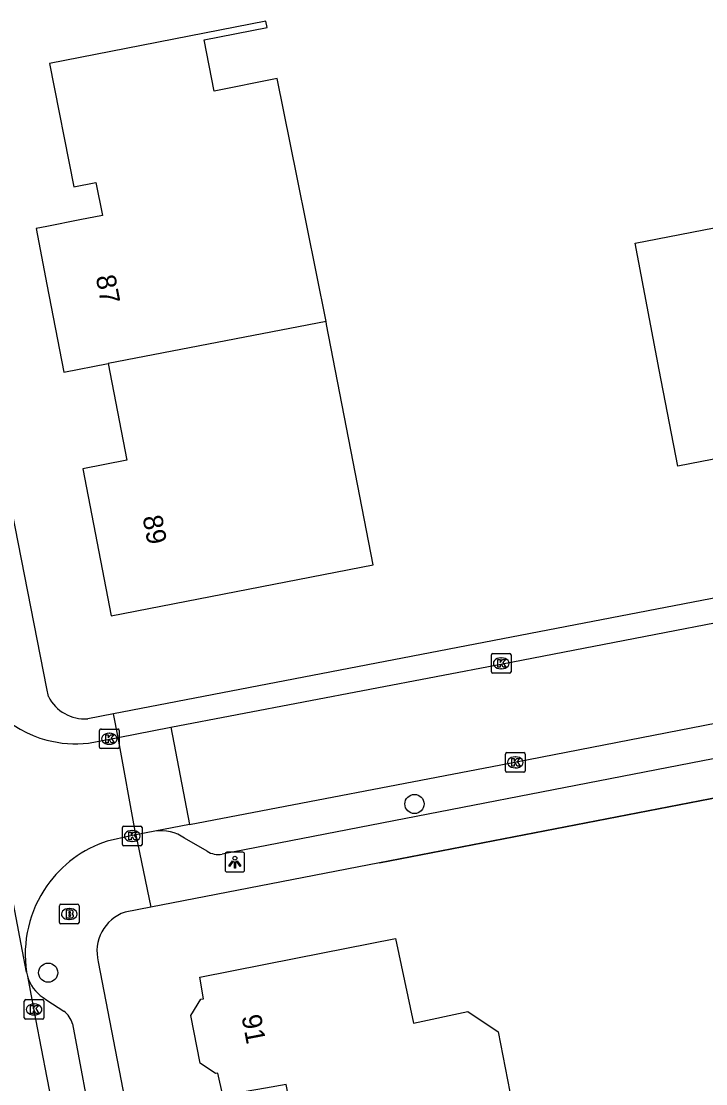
# Model space of a CAD drawing. Extents: x 159628 to 160723, y 388176 to 389416.
# Drawn here: x 160498.7 to 160533.6, y 388557.1 to 388611.3 of the extents above; entities that cross this region are included whole.
import ezdxf

# ---------------------------------------------------------------- set-up
doc = ezdxf.new("R2010")
doc.units = 0
for name, color, linetype in [('IMGEO_Boom', 7, 'Continuous'), ('IMGEO_Brandkraan', 7, 'Continuous'), ('IMGEO_Kolk', 7, 'Continuous'), ('IMGEO_Lichtpunt', 7, 'Continuous'), ('IMGEO_Muur', 7, 'Continuous'), ('IMGEO_Pand', 7, 'Continuous'), ('IMGEO_Pand_nummerreeks', 7, 'Continuous'), ('IMGEO_Rijbaan_lokaal_gesloten', 7, 'Continuous'), ('IMGEO_Rijbaan_lokaal_open', 7, 'Continuous'), ('IMGEO_Voetpad_open', 7, 'Continuous')]:
    doc.layers.add(name, color=color, linetype=linetype)

msp = doc.modelspace()

# ---------------------------------------------------------------- linework, layer by layer
at = {"layer": 'IMGEO_Boom'}
for centre in [(160518.752, 388571.34), (160500.064, 388562.727)]:
    msp.add_circle(centre, 0.489, dxfattribs=at)
at = {"layer": 'IMGEO_Brandkraan'}
for p, q in [((160500.64, 388565.295), (160500.64, 388566.147)), ((160500.715, 388566.221), (160501.567, 388566.221)), ((160501.641, 388566.147), (160501.641, 388565.295)), ((160501.128, 388566.001), (160501.153, 388566.001)), ((160501.567, 388565.221), (160500.715, 388565.221)), ((160501.151, 388565.441), (160501.126, 388565.441))]:
    msp.add_line(p, q, dxfattribs=at)
for points in [[(160500.64, 388565.295), (160500.64, 388566.147)], [(160500.715, 388566.221), (160501.567, 388566.221)], [(160501.641, 388566.147), (160501.641, 388565.295)], [(160500.988, 388565.921), (160500.988, 388565.521), (160501.201, 388565.521)], [(160501.219, 388565.921), (160500.988, 388565.921)], [(160501.167, 388565.84), (160501.113, 388565.84), (160501.113, 388565.764)], [(160501.113, 388565.764), (160501.166, 388565.764)], [(160501.175, 388565.688), (160501.113, 388565.688), (160501.113, 388565.607)], [(160501.113, 388565.607), (160501.175, 388565.607)], [(160501.567, 388565.221), (160500.715, 388565.221)]]:
    msp.add_lwpolyline(points, dxfattribs=at)
for centre, radius, start, end in [((160500.717, 388566.145), 0.0765, 91.552, 178.448), ((160500.717, 388566.145), 0.0765, 91.552, 178.448), ((160501.565, 388566.145), 0.0765, 1.552, 88.448), ((160501.565, 388566.145), 0.0765, 1.552, 88.448), ((160501.168, 388565.802), 0.0379, 267.8285, 90.9355), ((160501.176, 388565.647), 0.0404, 269.8759, 90.5077), ((160501.207, 388565.772), 0.251, 268.6676, 293.5347), ((160501.223, 388565.776), 0.145, 59.4692, 91.5367), ((160501.248, 388565.823), 0.0922, 285.5137, 58.1501), ((160501.253, 388565.631), 0.105, 301.3115, 78.989), ((160500.717, 388565.297), 0.0765, 181.552, 268.448), ((160500.717, 388565.297), 0.0765, 181.552, 268.448), ((160501.565, 388565.297), 0.0765, 271.552, 358.448), ((160501.565, 388565.297), 0.0765, 271.552, 358.448)]:
    msp.add_arc(centre, radius, start, end, dxfattribs=at)
for centre, major_axis, ratio, start_param, end_param in [((160501.127, 388565.721), (-0.387, 0.002), 0.722429, 4.712389, 7.853982), ((160501.152, 388565.721), (-0.39, 0.002), 0.717154, 1.570796, 4.712389)]:
    msp.add_ellipse(centre, major_axis=major_axis, ratio=ratio, start_param=start_param, end_param=end_param, dxfattribs=at)
at = {"layer": 'IMGEO_Kolk'}
for p, q in [((160522.678, 388578.093), (160522.678, 388578.945)), ((160522.753, 388579.019), (160523.605, 388579.019)), ((160523.166, 388578.799), (160523.191, 388578.799)), ((160523.679, 388578.945), (160523.679, 388578.093)), ((160523.605, 388578.019), (160522.753, 388578.019)), ((160523.189, 388578.239), (160523.164, 388578.239)), ((160502.685, 388574.24), (160502.685, 388575.092)), ((160502.76, 388575.166), (160503.612, 388575.166)), ((160503.173, 388574.946), (160503.198, 388574.946)), ((160503.686, 388575.092), (160503.686, 388574.24)), ((160503.612, 388574.166), (160502.76, 388574.166)), ((160503.196, 388574.386), (160503.171, 388574.386)), ((160523.398, 388573.037), (160523.398, 388573.889)), ((160523.473, 388573.963), (160524.325, 388573.963)), ((160523.886, 388573.743), (160523.911, 388573.743)), ((160524.399, 388573.889), (160524.399, 388573.037)), ((160523.909, 388573.183), (160523.884, 388573.183)), ((160524.325, 388572.963), (160523.473, 388572.963)), ((160503.852, 388569.278), (160503.852, 388570.13)), ((160503.927, 388570.204), (160504.779, 388570.204)), ((160504.34, 388569.984), (160504.365, 388569.984)), ((160504.853, 388570.13), (160504.853, 388569.278)), ((160504.363, 388569.424), (160504.338, 388569.424)), ((160504.779, 388569.204), (160503.927, 388569.204)), ((160498.847, 388560.424), (160498.847, 388561.276)), ((160498.922, 388561.35), (160499.774, 388561.35)), ((160499.848, 388561.276), (160499.848, 388560.424)), ((160499.335, 388561.13), (160499.36, 388561.13)), ((160499.774, 388560.35), (160498.922, 388560.35)), ((160499.358, 388560.57), (160499.333, 388560.57))]:
    msp.add_line(p, q, dxfattribs=at)
for points in [[(160522.678, 388578.093), (160522.678, 388578.945)], [(160522.753, 388579.019), (160523.605, 388579.019)], [(160522.999, 388578.719), (160523.122, 388578.719), (160523.122, 388578.568), (160523.252, 388578.719), (160523.416, 388578.719), (160523.27, 388578.568), (160523.423, 388578.319), (160523.271, 388578.319), (160523.186, 388578.483), (160523.122, 388578.416), (160523.122, 388578.319), (160522.999, 388578.319), (160522.999, 388578.719)], [(160523.679, 388578.945), (160523.679, 388578.093)], [(160523.605, 388578.019), (160522.753, 388578.019)], [(160502.685, 388574.24), (160502.685, 388575.092)], [(160502.76, 388575.166), (160503.612, 388575.166)], [(160503.006, 388574.866), (160503.129, 388574.866), (160503.129, 388574.715), (160503.259, 388574.866), (160503.423, 388574.866), (160503.277, 388574.715), (160503.43, 388574.466), (160503.278, 388574.466), (160503.193, 388574.63), (160503.129, 388574.563), (160503.129, 388574.466), (160503.006, 388574.466), (160503.006, 388574.866)], [(160503.686, 388575.092), (160503.686, 388574.24)], [(160503.612, 388574.166), (160502.76, 388574.166)], [(160523.398, 388573.037), (160523.398, 388573.889)], [(160523.473, 388573.963), (160524.325, 388573.963)], [(160523.719, 388573.663), (160523.842, 388573.663), (160523.842, 388573.512), (160523.972, 388573.663), (160524.136, 388573.663), (160523.99, 388573.512), (160524.143, 388573.263), (160523.991, 388573.263), (160523.906, 388573.427), (160523.842, 388573.36), (160523.842, 388573.263), (160523.719, 388573.263), (160523.719, 388573.663)], [(160524.399, 388573.889), (160524.399, 388573.037)], [(160524.325, 388572.963), (160523.473, 388572.963)], [(160503.852, 388569.278), (160503.852, 388570.13)], [(160503.927, 388570.204), (160504.779, 388570.204)], [(160504.173, 388569.904), (160504.296, 388569.904), (160504.296, 388569.753), (160504.426, 388569.904), (160504.59, 388569.904), (160504.444, 388569.753), (160504.597, 388569.504), (160504.445, 388569.504), (160504.36, 388569.668), (160504.296, 388569.601), (160504.296, 388569.504), (160504.173, 388569.504), (160504.173, 388569.904)], [(160504.853, 388570.13), (160504.853, 388569.278)], [(160504.779, 388569.204), (160503.927, 388569.204)], [(160498.847, 388560.424), (160498.847, 388561.276)], [(160498.922, 388561.35), (160499.774, 388561.35)], [(160499.848, 388561.276), (160499.848, 388560.424)], [(160499.168, 388561.05), (160499.291, 388561.05), (160499.291, 388560.899), (160499.421, 388561.05), (160499.585, 388561.05), (160499.439, 388560.899), (160499.592, 388560.65), (160499.44, 388560.65), (160499.355, 388560.814), (160499.291, 388560.747), (160499.291, 388560.65), (160499.168, 388560.65), (160499.168, 388561.05)], [(160499.774, 388560.35), (160498.922, 388560.35)]]:
    msp.add_lwpolyline(points, dxfattribs=at)
for centre, start, end in [((160522.755, 388578.943), 91.552, 178.448), ((160522.755, 388578.943), 91.552, 178.448), ((160523.603, 388578.943), 1.552, 88.448), ((160523.603, 388578.943), 1.552, 88.448), ((160522.755, 388578.095), 181.552, 268.448), ((160522.755, 388578.095), 181.552, 268.448), ((160523.603, 388578.095), 271.552, 358.448), ((160523.603, 388578.095), 271.552, 358.448), ((160502.762, 388575.09), 91.552, 178.448), ((160502.762, 388575.09), 91.552, 178.448), ((160503.61, 388575.09), 1.552, 88.448), ((160503.61, 388575.09), 1.552, 88.448), ((160502.762, 388574.242), 181.552, 268.448), ((160502.762, 388574.242), 181.552, 268.448), ((160503.61, 388574.242), 271.552, 358.448), ((160503.61, 388574.242), 271.552, 358.448), ((160523.475, 388573.887), 91.552, 178.448), ((160523.475, 388573.887), 91.552, 178.448), ((160524.323, 388573.887), 1.552, 88.448), ((160524.323, 388573.887), 1.552, 88.448), ((160523.475, 388573.039), 181.552, 268.448), ((160523.475, 388573.039), 181.552, 268.448), ((160524.323, 388573.039), 271.552, 358.448), ((160524.323, 388573.039), 271.552, 358.448), ((160503.929, 388570.128), 91.552, 178.448), ((160503.929, 388570.128), 91.552, 178.448), ((160504.777, 388570.128), 1.552, 88.448), ((160504.777, 388570.128), 1.552, 88.448), ((160503.929, 388569.28), 181.552, 268.448), ((160503.929, 388569.28), 181.552, 268.448), ((160504.777, 388569.28), 271.552, 358.448), ((160504.777, 388569.28), 271.552, 358.448), ((160498.924, 388561.274), 91.552, 178.448), ((160498.924, 388561.274), 91.552, 178.448), ((160499.772, 388561.274), 1.552, 88.448), ((160499.772, 388561.274), 1.552, 88.448), ((160498.924, 388560.426), 181.552, 268.448), ((160498.924, 388560.426), 181.552, 268.448), ((160499.772, 388560.426), 271.552, 358.448), ((160499.772, 388560.426), 271.552, 358.448)]:
    msp.add_arc(centre, 0.0765, start, end, dxfattribs=at)
for centre, major_axis, ratio, start_param, end_param in [((160523.165, 388578.519), (-0.387, 0.002), 0.722429, 4.712389, 7.853982), ((160523.19, 388578.519), (-0.39, 0.002), 0.717154, 1.570796, 4.712389), ((160503.172, 388574.666), (-0.387, 0.002), 0.722429, 4.712389, 7.853982), ((160503.197, 388574.666), (-0.39, 0.002), 0.717154, 1.570796, 4.712389), ((160523.885, 388573.463), (-0.387, 0.002), 0.722429, 4.712389, 7.853982), ((160523.91, 388573.463), (-0.39, 0.002), 0.717154, 1.570796, 4.712389), ((160504.339, 388569.704), (-0.387, 0.002), 0.722429, 4.712389, 7.853982), ((160504.364, 388569.704), (-0.39, 0.002), 0.717154, 1.570796, 4.712389), ((160499.334, 388560.85), (-0.387, 0.002), 0.722429, 4.712389, 7.853982), ((160499.359, 388560.85), (-0.39, 0.002), 0.717154, 1.570796, 4.712389)]:
    msp.add_ellipse(centre, major_axis=major_axis, ratio=ratio, start_param=start_param, end_param=end_param, dxfattribs=at)
at = {"layer": 'IMGEO_Lichtpunt'}
for p, q in [((160509.091, 388568.776), (160509.091, 388567.969)), ((160509.091, 388568.776), (160509.091, 388567.969)), ((160509.993, 388568.871), (160509.185, 388568.871)), ((160509.993, 388568.871), (160509.185, 388568.871)), ((160510.087, 388567.969), (160510.087, 388568.776)), ((160510.087, 388567.969), (160510.087, 388568.776)), ((160509.185, 388567.875), (160509.993, 388567.875)), ((160509.185, 388567.875), (160509.993, 388567.875))]:
    msp.add_line(p, q, dxfattribs=at)
for points in [[(160509.465, 388568.44), (160509.504, 388568.412), (160509.316, 388568.15), (160509.278, 388568.177), (160509.465, 388568.44)], [(160509.567, 388568.392), (160509.614, 388568.392), (160509.614, 388568.07), (160509.567, 388568.07), (160509.567, 388568.392)], [(160509.677, 388568.412), (160509.715, 388568.439), (160509.902, 388568.177), (160509.863, 388568.149), (160509.677, 388568.412)]]:
    msp.add_lwpolyline(points, dxfattribs=at)
msp.add_circle((160509.59, 388568.574), 0.0994, dxfattribs=at)
for centre, start, end in [((160509.185, 388568.776), 90, 180), ((160509.185, 388568.776), 90, 180), ((160509.993, 388568.776), 0, 90), ((160509.993, 388568.776), 0, 90), ((160509.185, 388567.969), 180, 270), ((160509.185, 388567.969), 180, 270), ((160509.993, 388567.969), 270, 0), ((160509.993, 388567.969), 270, 360)]:
    msp.add_arc(centre, 0.0946, start, end, dxfattribs=at)
at = {"layer": 'IMGEO_Muur'}
msp.add_lwpolyline([(160516.974, 388568.337), (160538.061, 388572.423)], dxfattribs=at)
at = {"layer": 'IMGEO_Pand'}
for points in [[(160514.24, 388595.972), (160512.768, 388603.316), (160511.755, 388608.371), (160508.538, 388607.732), (160508.02, 388610.343), (160511.238, 388610.982), (160511.176, 388611.296), (160500.125, 388609.136), (160501.382, 388602.84), (160502.499, 388603.063), (160502.833, 388601.386), (160501.672, 388601.154), (160500, 388600.82), (160499.449, 388600.71), (160500, 388597.852), (160500.862, 388593.38), (160503.129, 388593.819)], [(160546.465, 388599.294), (160542.326, 388598.488), (160542.789, 388596.066), (160544.05, 388589.465), (160539.548, 388588.581), (160539.28, 388589.964), (160532.196, 388588.592), (160531.246, 388593.501), (160530.011, 388599.966), (160541.491, 388602.191), (160540.026, 388609.753), (160543.615, 388610.451), (160544.267, 388610.578)], [(160503.129, 388593.819), (160504.085, 388588.893), (160501.83, 388588.456), (160503.281, 388580.939), (160516.65, 388583.547), (160514.271, 388595.815), (160514.24, 388595.972)], [(160514.24, 388595.972), (160503.129, 388593.819)], [(160513.069, 388552.505), (160512.202, 388557.012), (160511.147, 388556.832), (160508.972, 388556.462), (160508.727, 388557.591), (160508.598, 388557.575), (160507.815, 388558.103), (160507.35, 388560.538), (160507.854, 388561.37), (160507.989, 388561.398), (160507.795, 388562.505), (160512.703, 388563.461), (160517.792, 388564.468), (160518.704, 388560.154), (160521.484, 388560.742), (160523.019, 388559.712), (160523.968, 388554.803), (160523.995, 388554.666)]]:
    msp.add_lwpolyline(points, dxfattribs=at)
at = {"layer": 'IMGEO_Rijbaan_lokaal_gesloten'}
for points in [[(160498.962, 388562.751), (160495.954, 388578.486)], [(160498.962, 388562.751), (160499.008, 388562.545)], [(160499.008, 388562.545), (160499.419, 388560.347), (160500, 388557.352), (160500.761, 388553.427)]]:
    msp.add_lwpolyline(points, dxfattribs=at)
at = {"layer": 'IMGEO_Rijbaan_lokaal_open'}
for points in [[(160506.331, 388575.258), (160523.241, 388578.498), (160542.419, 388582.195), (160545.567, 388582.806)], [(160507.273, 388570.293), (160523.966, 388573.488), (160543.099, 388577.215), (160562.761, 388581.019), (160567.34, 388581.941)], [(160503.63, 388574.74), (160506.331, 388575.258)], [(160506.331, 388575.258), (160507.273, 388570.293)], [(160502.115, 388574.45), (160503.63, 388574.74)], [(160504.544, 388569.765), (160503.63, 388574.74)], [(160505.5, 388569.954), (160504.544, 388569.765)], [(160507.273, 388570.293), (160505.5, 388569.954)], [(160504.544, 388569.765), (160504.277, 388569.712), (160503.068, 388569.438)]]:
    msp.add_lwpolyline(points, dxfattribs=at)
for centre, radius, start, end in [((160501.458, 388580.167), 5.755, 196.9849, 255.3263), ((160501.454, 388580.122), 5.71, 255.2431, 276.6434), ((160504.978, 388563.658), 6.088, 108.284, 144.8558), ((160504.976, 388563.663), 6.083, 144.8907, 188.6254)]:
    msp.add_arc(centre, radius, start, end, dxfattribs=at)
at = {"layer": 'IMGEO_Voetpad_open'}
for points in [[(160500.079, 388576.827), (160500, 388577.229), (160493.365, 388611.033)], [(160568.027, 388588.388), (160503.399, 388575.942)], [(160569.922, 388578.595), (160538.061, 388572.423), (160516.974, 388568.337), (160505.31, 388566.078)], [(160503.399, 388575.942), (160502.084, 388575.689)], [(160503.63, 388574.74), (160503.399, 388575.942)], [(160537.5, 388574.319), (160508.937, 388568.771)], [(160504.544, 388569.765), (160505.31, 388566.078)], [(160508.168, 388568.923), (160507.026, 388569.596)], [(160505.31, 388566.078), (160503.985, 388565.821)], [(160502.621, 388563.282), (160514.352, 388502.517), (160514.804, 388500), (160514.837, 388499.752), (160514.87, 388499.48), (160514.947, 388498.75), (160515.011, 388497.924), (160515.036, 388497.776), (160515.039, 388497.412), (160515.064, 388496.686)], [(160499.801, 388561.46), (160500, 388561.33), (160500.869, 388560.764)], [(160501.298, 388560.12), (160502.411, 388554.191), (160502.498, 388553.764)]]:
    msp.add_lwpolyline(points, dxfattribs=at)
for centre, radius, start, end in [((160501.923, 388577.741), 2.058, 206.3575, 274.4857), ((160505.806, 388567.826), 2.15, 55.4148, 98.1795), ((160508.764, 388569.916), 1.158, 239.0356, 278.6026), ((160504.68, 388563.812), 2.126, 109.0715, 194.4374), ((160500.845, 388563.056), 1.907, 195.5308, 236.7935), ((160500.123, 388559.802), 1.218, 15.1447, 52.1943)]:
    msp.add_arc(centre, radius, start, end, dxfattribs=at)

# ---------------------------------------------------------------- texts
at = {"layer": 'IMGEO_Pand_nummerreeks'}
for s, rotation, p in [('87', 280.9089, (160502.488, 388598.256)), ('89', 280.9261, (160504.873, 388585.986)), ('91', 280.8115, (160509.924, 388560.494))]:
    msp.add_text(s, height=1, rotation=rotation, dxfattribs=at).set_placement(p)

doc.saveas('drawing.dxf')
